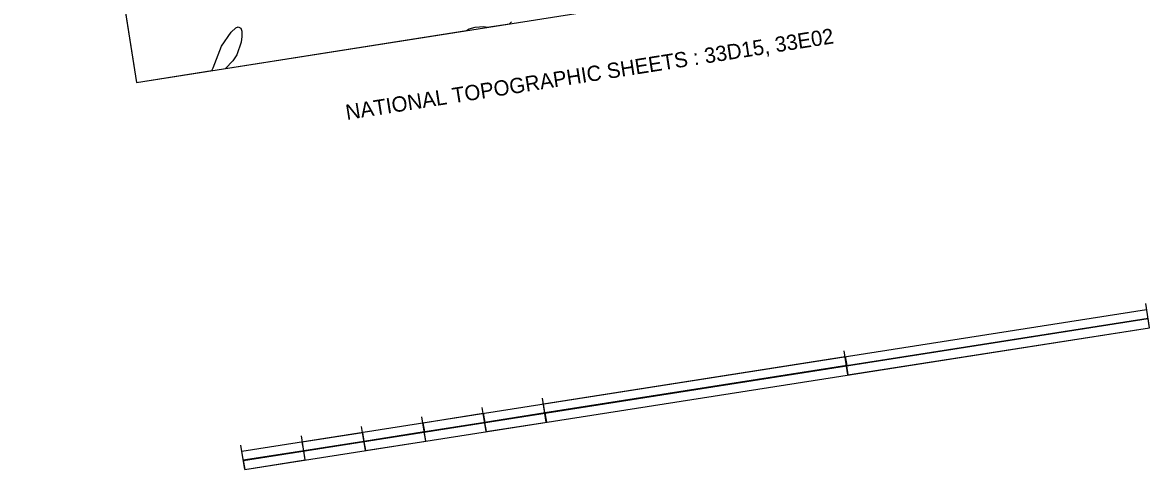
# Model space of a CAD drawing. Extents: x 646142 to 649934, y 5874075 to 5876351.
# Drawn here: x 649328.7 to 649697.7, y 5875331.3 to 5875477.6 of the extents above; entities that cross this region are included whole.
import ezdxf

# ---------------------------------------------------------------- set-up
doc = ezdxf.new("R2010")
doc.units = 0
doc.layers.add('Niveau 63', color=7, linetype='Continuous')

msp = doc.modelspace()

# ---------------------------------------------------------------- linework, layer by layer
at = {"layer": 'Niveau 63'}
for points in [[(649366.04, 5875457.96), (649682.15, 5875507.7), (649644.85, 5875744.78), (649328.73, 5875695.05)], [(649598.94, 5875362.27), (649697.65, 5875377.72), (649697.2, 5875380.74), (649598.49, 5875365.26)], [(649499.3, 5875352.8), (649598.08, 5875368.27), (649598.54, 5875365.38), (649499.77, 5875349.91)], [(649459.92, 5875346.64), (649479.56, 5875349.71), (649480.03, 5875346.71), (649460.4, 5875343.65)], [(649480.47, 5875343.72), (649500.37, 5875346.83), (649499.88, 5875349.82), (649480, 5875346.71)], [(649420.32, 5875340.36), (649440.06, 5875343.43), (649440.51, 5875340.52), (649420.78, 5875337.43)], [(649440.97, 5875337.51), (649460.75, 5875340.63), (649460.26, 5875343.62), (649440.51, 5875340.52)], [(649401.49, 5875331.34), (649421.23, 5875334.44), (649420.78, 5875337.43), (649401.01, 5875334.34)]]:
    msp.add_lwpolyline(points, close=True, dxfattribs=at)
for points in [[(649359.07, 5875502.21), (649366.04, 5875457.96), (649390.71, 5875461.84), (649391.18, 5875462.7), (649393.89, 5875469.81), (649397.06, 5875474.44), (649398.58, 5875475.85), (649399.33, 5875476.15), (649400.23, 5875475.68), (649400.56, 5875474.76), (649400.57, 5875473), (649400.27, 5875471.17), (649398.94, 5875467.04), (649397.54, 5875465), (649395.15, 5875462.54), (649474.08, 5875474.96), (649474.9, 5875475.53), (649476.9, 5875476.06), (649479.78, 5875476.27), (649480.82, 5875476.02), (649488.2, 5875477.18), (649488.86, 5875477.8)], [(649359.07, 5875502.21), (649366.04, 5875457.96), (649390.71, 5875461.84), (649391.18, 5875462.7), (649393.89, 5875469.81), (649397.06, 5875474.44), (649398.58, 5875475.85), (649399.33, 5875476.15), (649400.23, 5875475.68), (649400.56, 5875474.76), (649400.57, 5875473), (649400.27, 5875471.17), (649398.94, 5875467.04), (649397.54, 5875465), (649395.15, 5875462.54), (649474.08, 5875474.96), (649474.9, 5875475.53), (649476.9, 5875476.06), (649479.78, 5875476.27), (649480.82, 5875476.02), (649488.2, 5875477.18), (649488.86, 5875477.8)], [(649400.57, 5875337.27), (649696.74, 5875383.67)], [(649697.66, 5875377.72), (649696.43, 5875385.65)], [(649401.02, 5875334.31), (649697.21, 5875380.7)], [(649401.49, 5875331.34), (649697.66, 5875377.72)], [(649598.94, 5875362.27), (649597.7, 5875370.17)], [(649500.2, 5875346.81), (649498.99, 5875354.7)], [(649480.47, 5875343.72), (649479.22, 5875351.6)], [(649440.97, 5875337.51), (649439.75, 5875345.42)], [(649460.72, 5875340.62), (649459.49, 5875348.54)], [(649421.22, 5875334.44), (649420.01, 5875342.36)], [(649401.49, 5875331.34), (649400.25, 5875339.25)]]:
    msp.add_lwpolyline(points, dxfattribs=at)

# ---------------------------------------------------------------- texts
msp.add_text('NATIONAL TOPOGRAPHIC SHEETS : 33D15, 33E02', height=5, rotation=8.9411, dxfattribs=at).set_placement((649434.91, 5875445.67))
msp.add_text('NATIONAL TOPOGRAPHIC SHEETS : 33D15, 33E02', height=5, rotation=8.9411, dxfattribs=at).set_placement((649434.91, 5875445.67))

doc.saveas('drawing.dxf')
